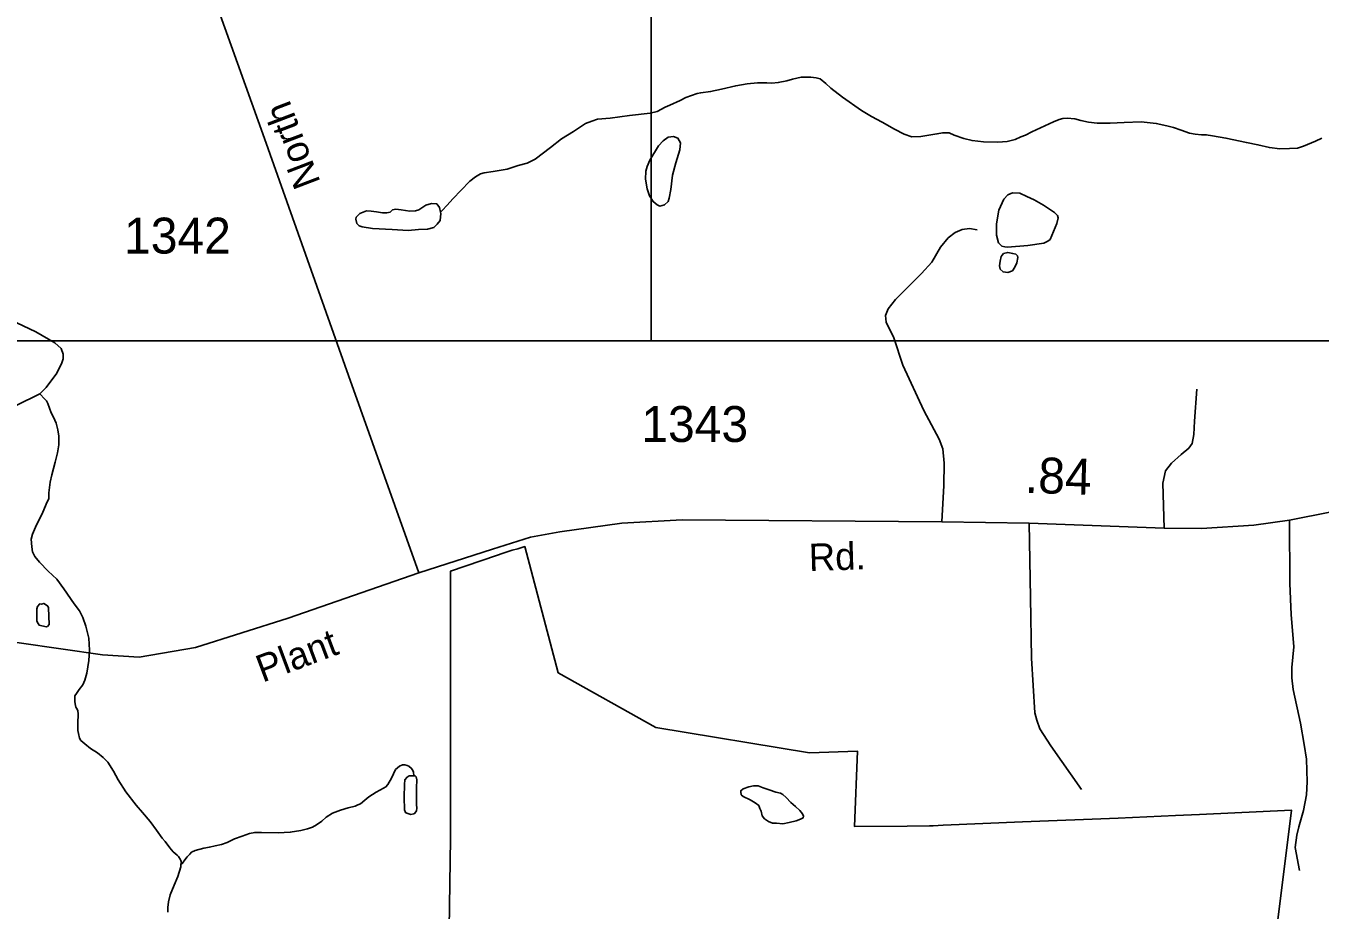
# Model space of a CAD drawing. Extents: x 2082433 to 2279600, y 546599 to 755198.
# Drawn here: x 2176931 to 2181437, y 628246 to 631325 of the extents above; entities that cross this region are included whole.
import ezdxf

# ---------------------------------------------------------------- set-up
doc = ezdxf.new("R2010")
doc.units = 0
for name, color, linetype in [('Exist Boundary Political City Limit New', 7, 'Continuous'), ('Exist Hydrographic Misc Water Feature', 7, 'Continuous'), ('Exist Road Non-System Type 51', 7, 'Continuous'), ('Exist Road Secondary Mileage Hundredths English Label', 7, 'Continuous'), ('Exist Road Secondary Type 51 Attributed', 7, 'Continuous'), ('Exist Road Secondary Type 51 Label', 7, 'Continuous'), ('Exist Road Secondary Type 51 Number Label', 7, 'Continuous'), ('Map Preparation Boundary City Limit Buffer Line', 7, 'Continuous'), ('Map Preparation Inset Cut Line', 7, 'Continuous')]:
    doc.layers.add(name, color=color, linetype=linetype)

msp = doc.modelspace()

# ---------------------------------------------------------------- linework, layer by layer
at = {"layer": 'Exist Boundary Political City Limit New'}
for points in [[(2178397.2, 627636.9), (2178409.5, 628494.6), (2178409.8, 629034.8), (2178410.2, 629426.7), (2178570.2, 629481.6), (2178593, 629489.2), (2178625, 629499.7), (2178644, 629504.7), (2178658.2, 629509.4), (2178668.5, 629512.2), (2178784.2, 629072.9), (2179124.5, 628882.4)], [(2179124.5, 628882.4), (2179659.2, 628794.1), (2179827.2, 628799.4), (2179816, 628537.9), (2180000, 628539), (2180077.2, 628539.5), (2180090.2, 628540.2), (2180125.5, 628541.6), (2180401.5, 628553.1), (2180734.5, 628566.9), (2180933.5, 628575.8), (2181017.2, 628579.7), (2181337.5, 628594.7), (2181303.8, 628323.5), (2181276.2, 628103.2)]]:
    msp.add_lwpolyline(points, dxfattribs=at)
at = {"layer": 'Exist Hydrographic Misc Water Feature'}
for points in [[(2178375.5, 630677.3), (2178381.7, 630683.3), (2178397.5, 630699.5), (2178419.4, 630723.8), (2178445.4, 630751.9), (2178476.6, 630784.1), (2178496.7, 630800.1), (2178514.5, 630810.4), (2178526.9, 630814.2), (2178558.4, 630818.4), (2178606.6, 630826.5), (2178644.8, 630839), (2178676.3, 630847.2), (2178704.6, 630861.2), (2178757.9, 630901.4), (2178795.9, 630931.7), (2178837.9, 630957.8), (2178879.7, 630986), (2178901.9, 630994), (2178921.6, 631000.3), (2178965.7, 631004.6), (2179033.3, 631013.1), (2179105.3, 631021.2), (2179129.7, 631027.3), (2179157.2, 631041.8), (2179173.4, 631049.9), (2179209.3, 631066), (2179228.7, 631076), (2179268.9, 631090.2), (2179280.8, 631092.5), (2179315.1, 631096.6), (2179353, 631104.7), (2179402.6, 631117), (2179442.8, 631123.1), (2179478.7, 631127.4), (2179510.7, 631127.5), (2179528.5, 631125.6), (2179550.7, 631128), (2179580.6, 631134), (2179600.7, 631140.3), (2179630.6, 631146.3), (2179664.7, 631146.4), (2179682.5, 631144.5), (2179696.5, 631140.8), (2179716.8, 631124.7), (2179734.4, 631108.7), (2179775, 631077), (2179841, 631031.3), (2179875.3, 631009.5), (2179913.2, 630990), (2179955.4, 630966.2), (2179989.5, 630948.5), (2180015.5, 630938.5), (2180047.3, 630940.5), (2180103.5, 630949.1), (2180123.4, 630953), (2180145.5, 630953.3), (2180163.4, 630945.4), (2180197.4, 630933.3), (2180225.5, 630925.8), (2180265.7, 630921.8), (2180315.5, 630920.3), (2180347.3, 630922.4), (2180361.7, 630926.3), (2180375.4, 630930.3), (2180395.5, 630938.6), (2180411.5, 630944.7), (2180433.4, 630956.8), (2180508.9, 630991.3), (2180528.8, 630999.2), (2180541.1, 631003.4), (2180556.9, 631003.5), (2180582.9, 631001.6), (2180604.8, 630995.9), (2180631.1, 630989.9), (2180661, 630986.1), (2180707, 630986.5), (2180754.9, 630988.6), (2180814.8, 630990.9), (2180867.1, 630985.5), (2180903.2, 630977.6), (2180926.8, 630971.6), (2180953.2, 630961.9), (2180983, 630952.1), (2181002.7, 630947.9), (2181025, 630946.1), (2181033, 630946.1), (2181041.2, 630946.1), (2181062.9, 630942.4), (2181109.3, 630934.6), (2181181, 630918.9), (2181221, 630911.3), (2181261, 630901.5), (2181297.1, 630897.7), (2181330.9, 630897.9), (2181359, 630900.1), (2181379.1, 630906), (2181393.5, 630912.4), (2181421, 630924.4), (2181442.9, 630934.5)], [(2179134, 630907.4), (2179103.9, 630857.6), (2179094.2, 630835.6), (2179090.3, 630819.5), (2179088.7, 630791.4), (2179094.8, 630757.6), (2179102.8, 630733.6), (2179115.1, 630713.6), (2179129.1, 630701.8), (2179138.9, 630697.8), (2179154.9, 630701.9), (2179167.2, 630713.8), (2179170.9, 630725.9), (2179176.7, 630755.8), (2179182.4, 630806), (2179194.5, 630848), (2179207.8, 630893.8), (2179210.1, 630917.8), (2179201.7, 630934.1), (2179186.1, 630939.7), (2179167.8, 630937.6), (2179150.2, 630925.7), (2179134, 630907.4)], [(2178375.5, 630677.3), (2178375.9, 630671.6), (2178373.7, 630647.6), (2178363.8, 630635.2), (2178352.1, 630623.2), (2178329.8, 630617.3), (2178298, 630616.8), (2178261.9, 630612.9), (2178206.2, 630616.5), (2178137.9, 630619.9), (2178101.8, 630625.8), (2178091.7, 630629.7), (2178083.7, 630637.8), (2178079.8, 630651.8), (2178081.5, 630659.7), (2178093.8, 630671.6), (2178117.6, 630681.8), (2178133.8, 630680.2), (2178151.8, 630678.2), (2178173.5, 630674.1), (2178187.7, 630674.4), (2178199.4, 630676.3), (2178207.6, 630684.4), (2178219.9, 630686.6), (2178237.9, 630684.7), (2178267.7, 630680.6), (2178287.8, 630680.8), (2178299.4, 630685.1), (2178323.4, 630701), (2178343.1, 630707.3), (2178361.6, 630705.3), (2178371.4, 630693.3), (2178375.5, 630677.3)], [(2180474.6, 630701.2), (2180512.8, 630675.2), (2180523, 630665.5), (2180525.1, 630657.5), (2180521, 630637.4), (2180508.9, 630609.2), (2180497.2, 630581.4), (2180489.2, 630575.3), (2180475.5, 630569.2), (2180419.3, 630560.7), (2180349.4, 630554.6), (2180339.5, 630556.5), (2180329.7, 630558.4), (2180317.2, 630570.5), (2180311.2, 630596.1), (2180311.2, 630636.3), (2180318.8, 630684.2), (2180336.6, 630722.5), (2180350.4, 630736.6), (2180366.2, 630744.4), (2180392.2, 630742.9), (2180416.6, 630730.7), (2180442.2, 630719.1), (2180474.6, 630701.2)], [(2180323.5, 630506.2), (2180321.7, 630490.3), (2180323.9, 630478.6), (2180333.8, 630468.6), (2180350, 630466.6), (2180366, 630472.7), (2180374, 630484.9), (2180381.8, 630500.7), (2180385.4, 630518.8), (2180383.6, 630524.8), (2180377.7, 630530.5), (2180367.4, 630532.5), (2180349.8, 630536.3), (2180335.6, 630532.4), (2180329.9, 630526.4), (2180327.4, 630522.3), (2180323.5, 630506.2)], [(2176979.7, 630043.9), (2177001.7, 630066), (2177039.2, 630115.9), (2177056.8, 630152.2), (2177060.7, 630166.2), (2177060.9, 630182), (2177054.4, 630202), (2177032.6, 630222), (2176966.2, 630259.6), (2176900.2, 630291.5)], [(2176898.1, 630003.4), (2176979.7, 630043.9)], [(2176979.7, 630043.9), (2176997.6, 630025.7), (2177003.7, 630019.9), (2177008, 630009.9), (2177014, 629994), (2177019.7, 629978.2), (2177028.1, 629962.3), (2177036.3, 629942), (2177042.5, 629918.4), (2177046.4, 629896.3), (2177046.6, 629866.2), (2177041, 629838.3), (2177032.8, 629806.2), (2177021.2, 629762.2), (2177015.6, 629736.3), (2177013.4, 629717.9), (2177011.7, 629699.9), (2177011.7, 629680.1), (2177002.1, 629660), (2176987.9, 629626.1), (2176968.5, 629588.1), (2176954.5, 629555.7), (2176950.2, 629537.7), (2176952.7, 629511.7), (2176954.7, 629494), (2176962.7, 629477.8), (2176978.9, 629457.9), (2177009.1, 629426.2), (2177039.2, 629398.5), (2177063.4, 629364.5), (2177099.7, 629312.7), (2177117.9, 629288.9), (2177130, 629264.8), (2177139.9, 629234.9), (2177150.3, 629193.1), (2177152.8, 629151), (2177151, 629115.2), (2177143.2, 629070.9), (2177137, 629047.1), (2177129.2, 629030.8), (2177117.3, 629014.8), (2177107.3, 629000.9), (2177101.3, 628992.9), (2177101.9, 628981.1), (2177101.7, 628973), (2177103.4, 628965), (2177105.6, 628952.9), (2177107.5, 628949), (2177112.2, 628941), (2177114, 628928.9), (2177113.6, 628919.2), (2177112, 628906.9), (2177112.4, 628882.9), (2177112, 628871.2), (2177114.2, 628861.2), (2177118.3, 628845.1), (2177122.5, 628837.2), (2177136.2, 628825), (2177156.5, 628809.3), (2177180.7, 628793.5), (2177200.6, 628777.6), (2177216.6, 628761.7), (2177236.9, 628729.9), (2177253.1, 628699.8), (2177279.3, 628658.2), (2177315.4, 628612.2), (2177338, 628586.4), (2177364, 628554.5), (2177385.9, 628524.9), (2177406.2, 628496.6), (2177416.3, 628485), (2177432.5, 628463.1), (2177444.2, 628449.1), (2177458.3, 628437.3), (2177462.4, 628433), (2177468.4, 628423.2), (2177470.6, 628419.2), (2177472.7, 628411.2), (2177470.4, 628405)], [(2176970.1, 629282), (2176970.1, 629252), (2176974.4, 629244), (2176978.1, 629238.2), (2177002.1, 629232.2), (2177006.4, 629234.4), (2177011.9, 629240.4), (2177009.9, 629298.3), (2177007.8, 629304.3), (2177003.7, 629308.2), (2176993.7, 629314.1), (2176985.7, 629312.1), (2176979.7, 629312.2), (2176972.1, 629304), (2176969.9, 629295.8), (2176969.7, 629290.2), (2176970.1, 629282)], [(2178282.6, 628713.8), (2178280.4, 628727.6), (2178276.5, 628735.4), (2178274.2, 628739.4), (2178264.6, 628747.4), (2178258.4, 628749.5), (2178250.2, 628751.6), (2178242.2, 628751.6), (2178232.2, 628747.4), (2178218.2, 628735.3), (2178204.7, 628705.3), (2178191, 628683.1), (2178184.8, 628675), (2178177, 628671), (2178150.8, 628657.1), (2178125.2, 628640.7), (2178111.2, 628628.6), (2178096.9, 628616.5), (2178087.4, 628612.7), (2178077.4, 628608.6), (2178053.4, 628602.4), (2178027.3, 628594.2), (2177999.3, 628584.2), (2177977.3, 628569.7), (2177961.9, 628555.8), (2177943.7, 628543.6), (2177929.5, 628535.6), (2177911.7, 628529.8), (2177888.1, 628523.6), (2177851.8, 628517.3), (2177810.2, 628515.1), (2177751.8, 628516.6), (2177728, 628516.6), (2177709.7, 628512.4), (2177683.9, 628504.2), (2177658.3, 628494.2), (2177632, 628482), (2177612.1, 628474.1), (2177590, 628469.7), (2177570.3, 628465.8), (2177550.4, 628461.5), (2177520.7, 628453.4), (2177508.6, 628447.5), (2177502.4, 628441.5), (2177492.4, 628431.3), (2177484.6, 628421.1), (2177476.8, 628409.3), (2177470.4, 628405)], [(2178282.6, 628713.8), (2178266.4, 628713.4), (2178258.6, 628709.3), (2178250.6, 628699.6), (2178249.2, 628683.6), (2178249, 628639.4), (2178249.4, 628595.6), (2178253.3, 628585.6), (2178257.6, 628583.4), (2178271.4, 628579.6), (2178281.6, 628581.8), (2178285.7, 628583.6), (2178291.2, 628591.7), (2178292.9, 628601.6), (2178291, 628613.6), (2178290.8, 628645.7), (2178291, 628671.6), (2178292.7, 628699.7), (2178290.6, 628709.8), (2178286.9, 628713.6), (2178282.6, 628713.8)], [(2179589, 628550.9), (2179567.1, 628546.9), (2179545.1, 628548.6), (2179531.2, 628548.7), (2179516.8, 628554.5), (2179502.7, 628564.3), (2179495.1, 628574.4), (2179491, 628590.4), (2179486.7, 628600.4), (2179482.8, 628610.3), (2179470.9, 628620.3), (2179452.5, 628630.3), (2179428.7, 628642.1), (2179422.3, 628647.9), (2179420.7, 628657.9), (2179420.5, 628662), (2179428.7, 628668), (2179448.2, 628676), (2179464.4, 628678.4), (2179480.5, 628678.4), (2179498.2, 628672.5), (2179518.7, 628664.6), (2179542.5, 628656.9), (2179558.3, 628652.9), (2179566.5, 628648.8), (2179578.6, 628638.9), (2179594.6, 628621), (2179610.6, 628607.3), (2179626.5, 628593.1), (2179634.7, 628581.3), (2179639.1, 628573.4), (2179637.2, 628567.2), (2179632.9, 628565.3), (2179628.8, 628563.1), (2179612.8, 628557), (2179589, 628550.9)], [(2177470.4, 628405), (2177470.4, 628397.3), (2177461, 628363), (2177447.5, 628333.1), (2177433.3, 628299.1), (2177427.6, 628274.8), (2177425.5, 628254.9), (2177425.7, 628239)]]:
    msp.add_lwpolyline(points, dxfattribs=at)
at = {"layer": 'Exist Road Non-System Type 51'}
for points in [[(2180120, 629598.3), (2180127.8, 629724.4), (2180128.9, 629803), (2180123.3, 629852.7), (2180111.2, 629885.9), (2180058.1, 629986.6), (2179985.1, 630144.2), (2179953, 630238.8), (2179926.4, 630294.1), (2179924.2, 630316.3), (2179933.1, 630340.6), (2179958.5, 630372.7), (2180049.2, 630462.9), (2180085.7, 630502.7), (2180115.6, 630554.7), (2180142.1, 630586.8), (2180166.5, 630605.6), (2180190.8, 630616.6), (2180216.3, 630619.9), (2180243.9, 630615.5)], [(2180894.4, 629576.2), (2180890, 629733.3), (2180898.8, 629776.4), (2180919.9, 629803), (2180954.1, 629832.8), (2180980.7, 629855), (2180991.8, 629871.5), (2180997.3, 629902.5), (2181000.6, 629949), (2181008.4, 630060.2)], [(2180424.2, 629593.9), (2180428.7, 629335), (2180433.1, 629123.7), (2180444.2, 628932.9), (2180450.8, 628907.4), (2180461.9, 628877.6), (2180499.5, 628818.4), (2180606.8, 628665.7)], [(2181330.3, 629603.8), (2181331.4, 629383.7), (2181336.9, 629275.3), (2181345.8, 629163), (2181339.1, 629091.1), (2181339.1, 629054.6), (2181343.6, 629014.7), (2181369, 628896.9), (2181382.3, 628822.8), (2181390, 628771.9), (2181392.2, 628692.8), (2181390, 628647.5), (2181380.1, 628593.2), (2181363.5, 628535.7), (2181356.8, 628507.5), (2181350.2, 628464.4), (2181365.7, 628383.6)]]:
    msp.add_lwpolyline(points, dxfattribs=at)
at = {"layer": 'Exist Road Secondary Type 51 Attributed'}
for points in [[(2178299, 629420.5), (2178055.2, 630108.3), (2177762.2, 630932.9), (2177601.6, 631380.3), (2177520.1, 631625.9), (2177502.5, 631769.7), (2177506, 631862.7), (2177520.1, 631983.8), (2177560.4, 632187.3), (2177707.8, 632785.6), (2177784.1, 633131.2), (2177806.9, 633308.4), (2177809.6, 633564.6), (2177821.8, 633938.3), (2177827.1, 634264.6), (2177841.1, 634940.1), (2177836.5, 635226.1), (2177839.6, 635460.3), (2177845.7, 635556.7), (2177860.5, 635627.9)], [(2178299, 629420.5), (2177844.6, 629262.8), (2177522.3, 629160.2), (2177325.6, 629126.7), (2177197.9, 629135.1), (2176908.1, 629177), (2176347.2, 629248.2), (2175434.9, 629395.9), (2175031.8, 629455.5), (2174284.8, 629587.2), (2173874.3, 629674.9), (2173663.7, 629703), (2173446.4, 629723.6), (2173131.4, 629752.9), (2172884.5, 629773.8), (2172633.8, 629830.4), (2172251.7, 629934.4), (2172076.2, 629968.1)], [(2182645.2, 629889.9), (2181906.4, 629731.9), (2181623.4, 629662.5), (2181330.3, 629603.8), (2181206.4, 629587.2), (2181025, 629575.1), (2180894.4, 629576.2), (2180424.2, 629593.9), (2180120, 629598.3), (2179216, 629605.2), (2179006.7, 629593.7), (2178790.3, 629563.5), (2178688.5, 629544.6), (2178555.7, 629502.6), (2178299, 629420.5)]]:
    msp.add_lwpolyline(points, dxfattribs=at)
at = {"layer": 'Map Preparation Boundary City Limit Buffer Line'}
for points in [[(2178397.2, 627636.9), (2178409.5, 628494.6), (2178409.8, 629034.8), (2178410.2, 629426.7), (2178570.2, 629481.6), (2178593, 629489.2), (2178625, 629499.7), (2178644, 629504.7), (2178658.2, 629509.4), (2178668.5, 629512.2), (2178784.2, 629072.9), (2179124.5, 628882.4)], [(2179124.5, 628882.4), (2179659.2, 628794.1), (2179827.2, 628799.4), (2179816, 628537.9), (2180000, 628539), (2180077.2, 628539.5), (2180090.2, 628540.2), (2180125.5, 628541.6), (2180401.5, 628553.1), (2180734.5, 628566.9), (2180933.5, 628575.8), (2181017.2, 628579.7), (2181337.5, 628594.7), (2181303.8, 628323.5), (2181276.2, 628103.2)]]:
    msp.add_lwpolyline(points, dxfattribs=at)
at = {"layer": 'Map Preparation Inset Cut Line'}
for points in [[(2179108.5, 674476.7), (2254791.7, 674476.7), (2254791.7, 645771.4), (2239582.9, 645768.1), (2239582.9, 630228.2), (2179108.5, 630228.2)], [(2163899.7, 645768.1), (2179108.5, 645768.1), (2179108.5, 630228.2), (2163899.7, 630228.2)], [(2125488.3, 630228.2), (2201171.6, 630228.2), (2201171.6, 601522.9), (2185962.8, 601519.6), (2185962.8, 585979.7), (2125488.3, 585979.7)]]:
    msp.add_lwpolyline(points, close=True, dxfattribs=at)

# ---------------------------------------------------------------- texts
at = {"layer": 'Exist Road Secondary Mileage Hundredths English Label'}
msp.add_text('.84', height=125, rotation=358.1948, dxfattribs=at).set_placement((2180408.1, 629699.7))
at = {"layer": 'Exist Road Secondary Type 51 Label'}
for s, rotation, p in [('North', 110.886, (2177958.3, 630780.9)), ('Rd.', 1.7456, (2179658.7, 629427)), ('Plant', 20.5397, (2177755.4, 629037.9))]:
    msp.add_text(s, height=95, rotation=rotation, dxfattribs=at).set_placement(p)
at = {"layer": 'Exist Road Secondary Type 51 Number Label'}
for s, p in [('1342', (2177273.2, 630532.6)), ('1343', (2179074.1, 629876.5))]:
    msp.add_text(s, height=125, dxfattribs=at).set_placement(p)

doc.saveas('drawing.dxf')
